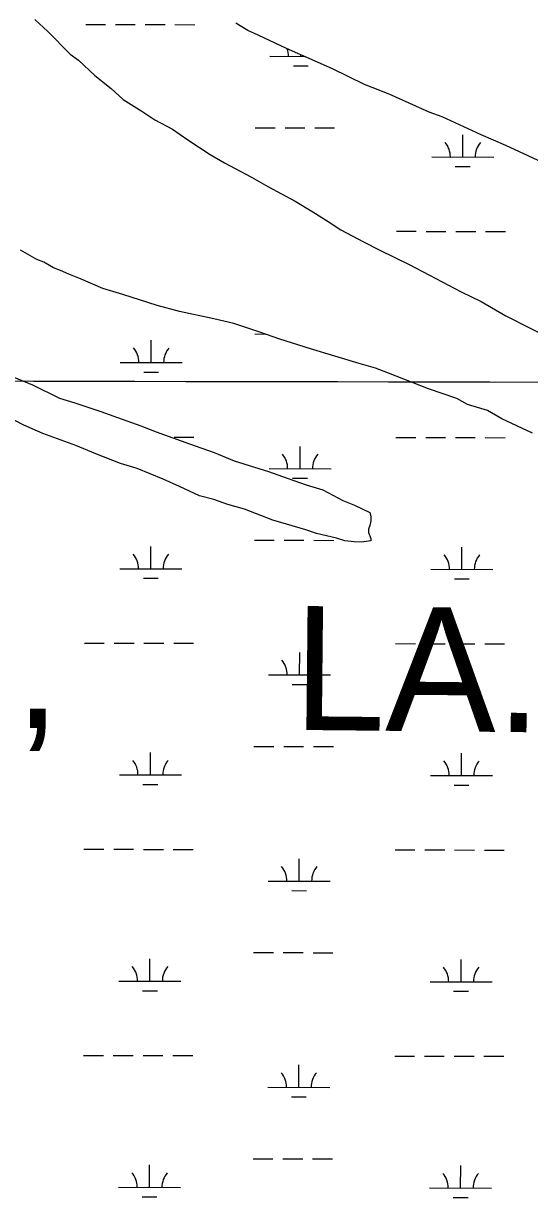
# Model space of a CAD drawing. Extents: x 3187622 to 3225504, y 800805 to 826213.
# Drawn here: x 3216923 to 3217740, y 817001 to 818896 of the extents above; entities that cross this region are included whole.
import ezdxf

# ---------------------------------------------------------------- set-up
doc = ezdxf.new("R2010")
doc.units = 0
for name, color, linetype in [('V-GRID-MAJR', 7, 'Continuous'), ('V-SITE-VEGE', 7, 'Continuous'), ('V-TOPO-GNAM-IDEN', 7, 'Continuous'), ('V-WETL-SWMP', 7, 'Continuous')]:
    doc.layers.add(name, color=color, linetype=linetype)

msp = doc.modelspace()

# ---------------------------------------------------------------- linework, layer by layer
at = {"layer": 'V-GRID-MAJR'}
msp.add_spline([(3191823.839, 818371.837), (3197059.682, 818359.272), (3202295.526, 818347.468), (3207531.372, 818336.426), (3212767.22, 818326.145), (3218003.0700000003, 818316.626), (3223238.92, 818307.868), (3223238.921, 818307.868)], degree=3, dxfattribs=at)
at = {"layer": 'V-SITE-VEGE'}
for p, q in [((3216941.673, 818902.079), (3216962.534, 818882.8600000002)), ((3217284.965, 818884.533), (3217265.964, 818896.107)), ((3216962.534, 818882.8600000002), (3216998.538, 818846.373)), ((3217302.085, 818876.79), (3217284.965, 818884.533)), ((3217330.611, 818863.245), (3217302.085, 818876.79)), ((3217347.73, 818855.4990000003), (3217330.611, 818863.245)), ((3217421.917, 818822.573), (3217347.73, 818855.4990000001)), ((3216998.538, 818846.373), (3217011.83, 818836.7450000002)), ((3217011.83, 818836.7450000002), (3217038.374, 818811.7660000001)), ((3217038.374, 818811.7660000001), (3217064.943, 818790.6040000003)), ((3217473.2630000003, 818797.43), (3217421.917, 818822.573)), ((3217513.223, 818781.902), (3217473.2630000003, 818797.43)), ((3217064.943, 818790.6040000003), (3217083.9050000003, 818773.309)), ((3217083.9050000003, 818773.309), (3217114.301, 818754.029)), ((3217577.897, 818752.8550000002), (3217513.223, 818781.9020000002)), ((3217114.301, 818754.029), (3217135.199, 818740.535)), ((3217135.199, 818740.535), (3217163.714, 818725.0800000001)), ((3217598.83, 818745.083), (3217577.897, 818752.855)), ((3217661.597, 818716.0510000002), (3217598.83, 818745.083)), ((3217163.714, 818725.0800000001), (3217188.4, 818707.7480000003)), ((3217701.545, 818698.6140000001), (3217661.597, 818716.0510000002)), ((3217188.4, 818707.7480000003), (3217224.494, 818684.6140000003)), ((3217760.507, 818671.513), (3217701.545, 818698.6140000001)), ((3217224.494, 818684.6140000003), (3217247.299, 818671.1050000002)), ((3217247.299, 818671.1050000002), (3217291.025, 818647.9240000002)), ((3217291.025, 818647.9240000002), (3217317.633, 818632.484)), ((3217317.633, 818632.484), (3217361.358, 818609.299)), ((3217361.358, 818609.299), (3217389.86, 818591.9400000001)), ((3217389.86, 818591.9400000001), (3217414.559, 818576.5120000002)), ((3217414.559, 818576.5120000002), (3217435.454, 818563.0200000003)), ((3217435.454, 818563.0200000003), (3217471.575, 818543.701)), ((3216944.823, 818514.7670000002), (3216918.218, 818530.2090000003)), ((3217471.575, 818543.701), (3217498.1950000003, 818530.1680000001)), ((3217498.1950000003, 818530.1680000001), (3217545.737, 818506.958)), ((3216956.245, 818510.878), (3216944.823, 818514.7670000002)), ((3216971.443, 818501.238), (3216956.245, 818510.878)), ((3216982.865, 818497.345), (3216971.443, 818501.238)), ((3216996.181, 818491.533), (3216982.865, 818497.345)), ((3217015.207, 818483.775), (3216996.181, 818491.533)), ((3217545.737, 818506.958), (3217578.055, 818489.5750000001)), ((3217578.055, 818489.5750000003), (3217629.386, 818462.523)), ((3217051.352, 818468.273), (3217015.207, 818483.775)), ((3217083.721, 818458.519), (3217051.352, 818468.273)), ((3217138.931, 818440.98), (3217083.721, 818458.519)), ((3217629.386, 818462.523), (3217661.715, 818447.046)), ((3217175.115, 818431.198), (3217138.931, 818440.98)), ((3217661.715, 818447.046), (3217701.627, 818423.885)), ((3217230.364, 818419.3880000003), (3217175.115, 818431.198)), ((3217262.745, 818411.542), (3217230.364, 818419.388)), ((3217701.627, 818423.885), (3217861.344, 818342.6960000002)), ((3217304.626, 818397.908), (3217262.745, 818411.542)), ((3217336.98, 818386.247), (3217304.626, 818397.908)), ((3217386.481, 818370.653), (3217336.98, 818386.247)), ((3217464.546, 818347.241), (3217386.481, 818370.653)), ((3216871.161, 818339.7390000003), (3216937.756, 818312.586)), ((3217491.203, 818339.434), (3217464.546, 818347.241)), ((3217512.1380000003, 818331.662), (3217491.203, 818339.434)), ((3217576.838, 818306.432), (3217512.1380000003, 818331.662)), ((3216937.756, 818312.586), (3216981.495, 818291.3100000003)), ((3217622.523, 818290.863), (3217576.838, 818306.432)), ((3216981.495, 818291.3100000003), (3217006.245, 818283.5130000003)), ((3217006.245, 818283.513), (3217048.126, 818269.88)), ((3217639.628, 818281.211), (3217622.523, 818290.863)), ((3217671.9960000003, 818271.4570000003), (3217639.628, 818281.211)), ((3216923.971, 818247.81), (3216878.3370000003, 818271.008)), ((3217048.126, 818269.88), (3217074.771, 818260.164)), ((3217694.801, 818257.9520000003), (3217671.9960000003, 818271.4570000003)), ((3216954.406, 818234.255), (3216923.971, 818247.81)), ((3217074.771, 818260.164), (3217112.8370000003, 818246.557)), ((3217112.8370000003, 818246.557), (3217137.575, 818236.8530000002)), ((3217744.248, 818234.7280000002), (3217694.801, 818257.9520000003)), ((3217007.697, 818214.8230000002), (3216954.406, 818234.2550000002)), ((3217137.575, 818236.8530000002), (3217190.866, 818217.4200000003)), ((3217040.039, 818201.2510000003), (3217007.697, 818214.8230000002)), ((3217190.866, 818217.42), (3217230.839, 818203.801)), ((3217079.999, 818185.723), (3217040.039, 818201.2510000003)), ((3217106.6580000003, 818177.916), (3217079.999, 818185.723)), ((3217230.839, 818203.801), (3217263.181, 818190.231)), ((3217263.181, 818190.231), (3217318.393, 818172.694)), ((3217148.5130000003, 818160.4670000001), (3217106.6580000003, 818177.9160000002)), ((3217318.393, 818172.694), (3217341.234, 818164.909)), ((3217175.145, 818148.8430000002), (3217148.5130000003, 818160.4670000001)), ((3217207.475, 818133.366), (3217175.145, 818148.8430000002)), ((3217341.234, 818164.909), (3217379.3000000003, 818151.302)), ((3217379.3000000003, 818151.302), (3217405.957, 818143.4930000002)), ((3217230.3310000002, 818127.49), (3217207.475, 818133.366)), ((3217405.957, 818143.4930000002), (3217438.275, 818126.108)), ((3217253.1720000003, 818119.708), (3217230.3310000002, 818127.49)), ((3217279.8310000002, 818111.899), (3217253.1720000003, 818119.708)), ((3217325.503, 818094.425), (3217279.8310000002, 818111.8990000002)), ((3217438.275, 818126.108), (3217457.303, 818118.3500000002)), ((3217457.303, 818118.3500000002), (3217482.026, 818106.7400000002)), ((3217378.8170000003, 818078.807), (3217325.503, 818094.425)), ((3217483.845, 818093.373), (3217481.889, 818085.7540000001)), ((3217482.026, 818106.7400000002), (3217483.896, 818101.0040000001)), ((3217483.896, 818101.0040000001), (3217483.845, 818093.373)), ((3217395.951, 818072.97), (3217378.8170000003, 818078.807)), ((3217428.3310000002, 818065.125), (3217395.951, 818072.97)), ((3217479.941, 818080.042), (3217479.9020000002, 818074.3200000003)), ((3217479.9020000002, 818074.3200000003), (3217483.654, 818064.756)), ((3217481.889, 818085.7540000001), (3217479.941, 818080.042)), ((3217441.6580000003, 818061.219), (3217428.3310000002, 818065.125)), ((3217456.909, 818059.21), (3217441.6580000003, 818061.219)), ((3217468.356, 818059.134), (3217456.909, 818059.21)), ((3217483.63, 818060.941), (3217468.356, 818059.134)), ((3217483.654, 818064.756), (3217483.63, 818060.941))]:
    msp.add_line(p, q, dxfattribs=at)
at = {"layer": 'V-WETL-SWMP'}
for p, q in [((3216941.681526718, 818902.0812350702), (3216962.5395021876, 818882.8642245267)), ((3217023.6021333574, 818894.1593838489), (3217055.6020358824, 818894.0942068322)), ((3217071.601987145, 818894.0616183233), (3217103.60188967, 818893.9964413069)), ((3217119.6018409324, 818893.9638527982), (3217151.6017434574, 818893.8986757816)), ((3217167.60169472, 818893.8660872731), (3217199.601597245, 818893.8009102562)), ((3217284.9699440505, 818884.5356951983), (3217265.9689713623, 818896.1087069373)), ((3216962.5395021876, 818882.8642245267), (3216998.5464626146, 818846.3762075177)), ((3217302.088917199, 818876.7906836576), (3217284.9699440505, 818884.5356951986)), ((3217330.61587299, 818863.2456646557), (3217302.088917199, 818876.7906836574)), ((3217347.734846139, 818855.5006531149), (3217330.61587299, 818863.2456646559)), ((3217421.921729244, 818822.5746028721), (3217347.734846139, 818855.5006531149)), ((3216998.5464626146, 818846.3762075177), (3217011.8364447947, 818836.7481998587)), ((3217011.8364447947, 818836.7481998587), (3217038.3804140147, 818811.770186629)), ((3217320.8139198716, 818842.8119304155), (3217376.5801898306, 818842.6983463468)), ((3217370.813767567, 818842.7100913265), (3217370.818949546, 818845.2553332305)), ((3217038.3804140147, 818811.770186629), (3217064.949379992, 818790.6081720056)), ((3217358.782387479, 818827.3035674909), (3217382.7823143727, 818827.2546847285)), ((3217473.265650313, 818797.4315689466), (3217421.921729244, 818822.5746028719)), ((3217513.2265855, 818781.903541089), (3217473.265650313, 818797.4315689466)), ((3217064.949379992, 818790.6081720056), (3217083.9123575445, 818773.3111623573)), ((3217083.9123575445, 818773.3111623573), (3217114.309314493, 818754.0311438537)), ((3217577.899483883, 818752.8564974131), (3217513.2265855, 818781.903541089)), ((3217114.309314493, 818754.0311438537), (3217135.2062850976, 818740.5371312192)), ((3217135.2062850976, 818740.5371312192), (3217163.720242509, 818725.0851129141)), ((3217598.833449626, 818745.085482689), (3217577.899483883, 818752.8564974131)), ((3217661.5993517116, 818716.0514406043), (3217598.833449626, 818745.085482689)), ((3217163.720242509, 818725.0851129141), (3217188.407208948, 818707.7510984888)), ((3217297.170978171, 818727.4278675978), (3217329.1708806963, 818727.3626905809)), ((3217345.1708319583, 818727.3301020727), (3217377.1707344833, 818727.2649250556)), ((3217393.170685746, 818727.2323365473), (3217425.1705882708, 818727.1671595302)), ((3217631.9194293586, 818680.3159680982), (3217631.9927233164, 818716.3158869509)), ((3217701.5472885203, 818698.6154134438), (3217661.5993517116, 818716.0514406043)), ((3217188.4072089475, 818707.7510984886), (3217224.5021580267, 818684.6170766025)), ((3217760.510196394, 818671.513373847), (3217701.5472885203, 818698.6154134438)), ((3217224.5021580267, 818684.6170766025), (3217247.306124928, 818671.1110623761)), ((3217581.9195816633, 818680.4178071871), (3217681.919277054, 818680.214129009)), ((3217247.306124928, 818671.1110623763), (3217291.032059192, 818647.9260341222)), ((3217619.8880492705, 818664.9094442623), (3217643.8879761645, 818664.8605615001)), ((3217291.0320591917, 818647.926034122), (3217317.6390203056, 818632.4870174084)), ((3217317.6390203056, 818632.4870174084), (3217361.36495457, 818609.3019891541)), ((3217361.36495457, 818609.3019891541), (3217389.8669136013, 818591.9419715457)), ((3217389.8669136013, 818591.9419715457), (3217414.5658784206, 818576.5149564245)), ((3217414.5658784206, 818576.5149564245), (3217435.461849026, 818563.0219437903)), ((3217435.461849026, 818563.0219437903), (3217471.582794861, 818543.7039205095)), ((3217524.831297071, 818560.4628566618), (3217556.831199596, 818560.3976796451)), ((3217572.8311508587, 818560.3650911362), (3217604.8310533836, 818560.2999141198)), ((3217620.8310046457, 818560.2673256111), (3217652.8309071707, 818560.2021485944)), ((3217668.830858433, 818560.169560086), (3217700.830760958, 818560.1043830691)), ((3216944.8318447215, 818514.7713717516), (3216918.2248836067, 818530.2113884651)), ((3217471.582794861, 818543.7039205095), (3217498.2017543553, 818530.1719030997)), ((3217498.2017543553, 818530.1719030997), (3217545.74368121, 818506.9618716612)), ((3216956.25282574, 818510.8803635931), (3216944.8318447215, 818514.7713717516)), ((3216971.450804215, 818501.2403543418), (3216956.25282574, 818510.8803635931)), ((3216982.8717852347, 818497.3483461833), (3216971.450804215, 818501.2403543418)), ((3216996.1877641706, 818491.5363371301), (3216982.8717852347, 818497.3483461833)), ((3217015.2147336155, 818483.778323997), (3216996.1877641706, 818491.5363371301)), ((3217545.74368121, 818506.9618716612), (3217578.0606328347, 818489.5768508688)), ((3217578.0606328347, 818489.5768508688), (3217629.392555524, 818462.5258176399)), ((3217051.3606762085, 818468.2762993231), (3217015.2147336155, 818483.778323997)), ((3217083.7286213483, 818458.5212757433), (3217051.3606762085, 818468.2762993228)), ((3217138.9385285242, 818440.9842358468), (3217083.7286213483, 818458.5212757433)), ((3217629.392555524, 818462.5258176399), (3217661.7225055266, 818447.0487961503)), ((3217175.1224662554, 818431.2042090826), (3217138.9385285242, 818440.9842358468)), ((3217661.7225055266, 818447.0487961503), (3217701.6324471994, 818423.8887710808)), ((3217230.3703685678, 818419.3901670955), (3217175.1224662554, 818431.2042090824)), ((3217262.7513120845, 818411.5441428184), (3217230.3703685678, 818419.3901670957)), ((3217701.6324471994, 818423.8887710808), (3217861.3502041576, 818342.6986666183)), ((3217304.633241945, 818397.9111126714), (3217262.7513120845, 818411.5441428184)), ((3217296.4936707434, 818394.7536174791), (3217313.4893907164, 818394.7190008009)), ((3217336.988188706, 818386.2490897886), (3217304.633241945, 818397.9111126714)), ((3217129.3356507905, 818348.6639950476), (3217129.408944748, 818384.6639139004)), ((3217386.4881053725, 818370.6570539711), (3217336.988188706, 818386.2490897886)), ((3217464.5529729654, 818347.2439970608), (3217386.4881053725, 818370.6570539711)), ((3216871.171134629, 818339.7414963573), (3216937.764027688, 818312.589450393)), ((3217079.335803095, 818348.7658341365), (3217179.3354984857, 818348.5621559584)), ((3217491.2109275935, 818339.4359775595), (3217464.5529729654, 818347.2439970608)), ((3217512.144893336, 818331.6649628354), (3217491.2109275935, 818339.4359775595)), ((3217117.304270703, 818333.2574712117), (3217141.304197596, 818333.2085884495)), ((3217576.8437884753, 818306.4339177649), (3217512.144893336, 818331.6649628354)), ((3216937.764027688, 818312.589450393), (3216981.50296033, 818291.3124214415)), ((3217622.5277125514, 818290.8668851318), (3217576.8437884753, 818306.4339177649)), ((3216981.50296033, 818291.3124214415), (3217006.252918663, 818283.5164035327)), ((3217006.252918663, 818283.5164035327), (3217048.133848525, 818269.8833733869)), ((3217639.6336873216, 818281.2148742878), (3217622.5277125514, 818290.8668851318)), ((3217672.002632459, 818271.4598507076), (3217639.6336873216, 818281.2148742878)), ((3216923.979108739, 818247.8144852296), (3216878.3451781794, 818271.0125150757)), ((3217048.133848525, 818269.8833733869), (3217074.778804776, 818260.1673545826)), ((3217694.8065993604, 818257.9538364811), (3217672.002632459, 818271.4598507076)), ((3216954.414060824, 818234.2574646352), (3216923.9791087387, 818247.8144852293)), ((3217074.778804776, 818260.1673545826), (3217112.8447420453, 818246.5593276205)), ((3217112.8447420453, 818246.5593276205), (3217137.582701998, 818236.8563104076)), ((3217744.2555225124, 818234.730803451), (3217694.8065993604, 818257.9538364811)), ((3217007.703973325, 818214.825427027), (3216954.414060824, 818234.2574646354)), ((3217137.582701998, 818236.8563104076), (3217190.8726144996, 818217.4232727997)), ((3217166.247079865, 818228.5175870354), (3217198.24698239, 818228.4524100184)), ((3217524.153989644, 818227.7886065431), (3217556.153892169, 818227.7234295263)), ((3217572.1538434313, 818227.6908410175), (3217604.153745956, 818227.625664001)), ((3217620.1536972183, 818227.5930754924), (3217652.1535997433, 818227.5278984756)), ((3217668.1535510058, 818227.4953099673), (3217700.1534535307, 818227.4301329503)), ((3217040.0469217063, 818201.2554048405), (3217007.703973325, 818214.825427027)), ((3217190.8726144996, 818217.4232727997), (3217230.8455480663, 818203.8032442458)), ((3217369.459152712, 818177.3615910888), (3217369.5324466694, 818213.3615099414)), ((3217080.0078568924, 818185.7273769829), (3217040.0469217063, 818201.2554048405)), ((3217106.6658115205, 818177.9193574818), (3217080.0078568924, 818185.7273769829)), ((3217230.8455480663, 818203.8032442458), (3217263.188496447, 818190.2332220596)), ((3217263.188496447, 818190.2332220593), (3217318.399403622, 818172.6961821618)), ((3217148.521744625, 818160.4703287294), (3217106.6658115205, 818177.9193574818)), ((3217318.399403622, 818172.6961821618), (3217341.2413656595, 818164.913165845)), ((3217319.459305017, 818177.4634301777), (3217419.4590004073, 818177.2597519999)), ((3217175.153702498, 818148.8463106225), (3217148.521744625, 818160.4703287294)), ((3217207.4836525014, 818133.3682891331), (3217175.153702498, 818148.8463106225)), ((3217341.2413656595, 818164.9131658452), (3217379.307302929, 818151.3051388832)), ((3217357.4277726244, 818161.9550672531), (3217381.4276995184, 818161.9061844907)), ((3217379.307302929, 818151.305138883), (3217405.965257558, 818143.496119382)), ((3217230.3386129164, 818127.4932721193), (3217207.4836525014, 818133.3682891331)), ((3217405.965257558, 818143.496119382), (3217438.282209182, 818126.1110985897)), ((3217253.180574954, 818119.7102558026), (3217230.3386129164, 818127.4932721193)), ((3217279.838529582, 818111.9022363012), (3217253.180574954, 818119.7102558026)), ((3217325.5104552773, 818094.4282043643), (3217279.8385295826, 818111.9022363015)), ((3217438.282209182, 818126.1110985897), (3217457.309178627, 818118.3530854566)), ((3217457.309178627, 818118.3530854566), (3217482.0331402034, 818106.7420689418)), ((3217378.8253645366, 818078.8111653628), (3217325.5104552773, 818094.4282043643)), ((3217483.852147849, 818093.375072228), (3217481.8941580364, 818085.7570766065)), ((3217482.0331402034, 818106.7420689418), (3217483.903141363, 818101.0060694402)), ((3217483.903141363, 818101.0060694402), (3217483.852147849, 818093.375072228)), ((3217395.9573360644, 818072.9731531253), (3217378.8253645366, 818078.8111653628)), ((3217428.338279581, 818065.1271288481), (3217395.9573360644, 818072.9731531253)), ((3217479.948166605, 818080.0460802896), (3217479.9101714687, 818074.3230823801)), ((3217479.9101714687, 818074.3230823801), (3217483.6621721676, 818064.7590826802)), ((3217481.894158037, 818085.7570766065), (3217479.948166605, 818080.0460802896)), ((3217295.816363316, 818062.0793673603), (3217327.8162658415, 818062.0141903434)), ((3217343.8162171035, 818061.9816018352), (3217375.8161196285, 818061.9164248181)), ((3217391.816070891, 818061.8838363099), (3217423.8159734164, 818061.8186592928)), ((3217441.6662568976, 818061.2231190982), (3217428.338279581, 818065.1271288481)), ((3217456.916228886, 818059.2131070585), (3217441.6662568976, 818061.2231190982)), ((3217468.362206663, 818059.1370975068), (3217456.916228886, 818059.2131070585)), ((3217483.6371754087, 818060.9440840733), (3217468.362206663, 818059.1370975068)), ((3217483.6621721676, 818064.7590826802), (3217483.637175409, 818060.9440840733)), ((3217128.658343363, 818015.9897449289), (3217128.7316373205, 818051.9896637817)), ((3217630.564814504, 818014.9674678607), (3217630.6381084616, 818050.9673867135)), ((3217078.658495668, 818016.0915840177), (3217178.6581910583, 818015.8879058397)), ((3217116.6269632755, 818000.5832210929), (3217140.626890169, 818000.5343383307)), ((3217580.5649668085, 818015.0693069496), (3217680.564662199, 818014.8656287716)), ((3217618.533434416, 817999.5609440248), (3217642.5333613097, 817999.5120612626)), ((3217021.5702110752, 817896.1366334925), (3217053.5701136, 817896.0714564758)), ((3217069.5700648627, 817896.0388679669), (3217101.5699673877, 817895.9736909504)), ((3217117.56991865, 817895.9411024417), (3217149.5698211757, 817895.8759254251)), ((3217165.569772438, 817895.8433369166), (3217197.569674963, 817895.7781598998)), ((3217523.4766822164, 817895.1143564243), (3217555.4765847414, 817895.0491794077)), ((3217571.476536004, 817895.0165908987), (3217603.4764385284, 817894.9514138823)), ((3217619.476389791, 817894.9188253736), (3217651.476292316, 817894.853648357)), ((3217667.4762435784, 817894.8210598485), (3217699.4761461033, 817894.7558828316)), ((3217368.7818452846, 817844.68734097), (3217368.855139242, 817880.6872598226)), ((3217318.7819975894, 817844.789180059), (3217418.7816929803, 817844.5855018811)), ((3217356.750465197, 817829.2808171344), (3217380.750392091, 817829.231934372)), ((3217127.9810359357, 817683.3154948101), (3217128.054329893, 817719.3154136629)), ((3217295.139055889, 817729.4051172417), (3217327.138958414, 817729.3399402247)), ((3217343.1389096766, 817729.3073517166), (3217375.1388122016, 817729.2421746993)), ((3217391.138763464, 817729.2095861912), (3217423.138665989, 817729.144409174)), ((3217629.8875070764, 817682.293217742), (3217629.9608010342, 817718.2931365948)), ((3217077.9811882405, 817683.4173338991), (3217177.980883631, 817683.2136557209)), ((3217579.8876593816, 817682.395056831), (3217679.8873547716, 817682.1913786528)), ((3217115.949655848, 817667.9089709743), (3217139.9495827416, 817667.8600882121)), ((3217617.856126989, 817666.886693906), (3217641.8560538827, 817666.8378111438)), ((3217020.8929036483, 817563.4623833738), (3217052.8928061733, 817563.397206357)), ((3217068.892757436, 817563.3646178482), (3217100.892659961, 817563.2994408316)), ((3217116.8926112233, 817563.2668523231), (3217148.8925137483, 817563.2016753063)), ((3217164.8924650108, 817563.169086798), (3217196.8923675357, 817563.103909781)), ((3217522.799374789, 817562.4401063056), (3217554.799277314, 817562.3749292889)), ((3217570.7992285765, 817562.3423407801), (3217602.799131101, 817562.2771637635)), ((3217618.7990823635, 817562.244575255), (3217650.798984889, 817562.1793982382)), ((3217666.7989361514, 817562.1468097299), (3217698.7988386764, 817562.0816327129)), ((3217368.1045378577, 817512.0130908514), (3217368.177831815, 817548.0130097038)), ((3217318.1046901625, 817512.1149299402), (3217418.104385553, 817511.9112517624)), ((3217356.07315777, 817496.6065670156), (3217380.0730846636, 817496.5576842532)), ((3217294.4617484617, 817396.7308671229), (3217326.4616509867, 817396.6656901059)), ((3217342.461602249, 817396.6331015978), (3217374.461504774, 817396.5679245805)), ((3217390.4614560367, 817396.5353360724), (3217422.4613585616, 817396.4701590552)), ((3217127.303728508, 817350.6412446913), (3217127.3770224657, 817386.6411635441)), ((3217629.210199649, 817349.6189676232), (3217629.283493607, 817385.618886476)), ((3217077.303880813, 817350.7430837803), (3217177.3035762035, 817350.5394056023)), ((3217115.2723484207, 817335.2347208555), (3217139.272275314, 817335.1858380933)), ((3217579.210351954, 817349.7208067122), (3217679.210047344, 817349.5171285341)), ((3217617.1788195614, 817334.2124437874), (3217641.1787464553, 817334.1635610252)), ((3217020.215596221, 817230.788133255), (3217052.215498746, 817230.7229562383)), ((3217068.2154500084, 817230.6903677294), (3217100.2153525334, 817230.625190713)), ((3217116.215303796, 817230.5926022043), (3217148.215206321, 817230.5274251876)), ((3217164.2151575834, 817230.4948366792), (3217196.2150601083, 817230.4296596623)), ((3217522.1220673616, 817229.7658561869), (3217554.1219698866, 817229.7006791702)), ((3217570.1219211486, 817229.6680906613), (3217602.1218236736, 817229.6029136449)), ((3217618.121774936, 817229.5703251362), (3217650.1216774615, 817229.5051481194)), ((3217666.121628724, 817229.4725596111), (3217698.121531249, 817229.4073825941)), ((3217367.4272304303, 817179.3388407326), (3217367.5005243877, 817215.3387595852)), ((3217317.427382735, 817179.4406798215), (3217417.4270781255, 817179.2370016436)), ((3217355.3958503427, 817163.932316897), (3217379.395777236, 817163.8834341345)), ((3217126.6264210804, 817017.9669945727), (3217126.6997150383, 817053.9669134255)), ((3217293.7844410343, 817064.0566170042), (3217325.7843435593, 817063.9914399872)), ((3217341.784294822, 817063.9588514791), (3217373.784197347, 817063.8936744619)), ((3217389.7841486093, 817063.8610859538), (3217421.7840511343, 817063.7959089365)), ((3217628.5328922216, 817016.9447175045), (3217628.6061861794, 817052.9446363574)), ((3217076.6265733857, 817018.0688336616), (3217176.626268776, 817017.8651554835)), ((3217578.533044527, 817017.0465565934), (3217678.532739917, 817016.8428784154)), ((3217114.5950409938, 817002.5604707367), (3217138.594967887, 817002.5115879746)), ((3217616.501512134, 817001.5381936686), (3217640.501439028, 817001.4893109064))]:
    msp.add_line(p, q, dxfattribs=at)
for centre, radius, start, end in [((3217315.5719664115, 818843.2974112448), 35.24628790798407, 359.1114801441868, 19.43166889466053), ((3217576.677628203, 818680.9032880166), 35.24628790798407, 359.1114801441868, 40.65513847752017), ((3217687.1631638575, 818680.6782524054), 35.246287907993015, 139.11147836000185, 180.65513669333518), ((3217074.0938496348, 818349.251314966), 35.24628790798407, 359.1114801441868, 40.65513847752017), ((3217184.5793852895, 818349.0262793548), 35.246287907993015, 139.11147836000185, 180.65513669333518), ((3217314.217351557, 818177.9489110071), 35.24628790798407, 359.1114801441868, 40.65513847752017), ((3217424.7028872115, 818177.7238753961), 35.246287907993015, 139.11147836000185, 180.65513669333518), ((3217073.416542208, 818016.5770648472), 35.24628790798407, 359.1114801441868, 40.65513847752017), ((3217183.9020778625, 818016.3520292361), 35.246287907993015, 139.11147836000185, 180.65513669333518), ((3217575.323013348, 818015.5547877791), 35.24628790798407, 359.1114801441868, 40.65513847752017), ((3217685.8085490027, 818015.3297521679), 35.246287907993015, 139.11147836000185, 180.65513669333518), ((3217313.54004413, 817845.2746608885), 35.24628790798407, 359.1114801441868, 40.65513847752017), ((3217424.0255797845, 817845.0496252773), 35.246287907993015, 139.11147836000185, 180.65513669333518), ((3217072.7392347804, 817683.9028147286), 35.24628790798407, 359.1114801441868, 40.65513847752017), ((3217183.224770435, 817683.6777791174), 35.246287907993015, 139.11147836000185, 180.65513669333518), ((3217574.645705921, 817682.8805376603), 35.24628790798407, 359.1114801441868, 40.65513847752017), ((3217685.131241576, 817682.6555020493), 35.246287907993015, 139.11147836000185, 180.65513669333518), ((3217312.8627367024, 817512.6004107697), 35.24628790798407, 359.1114801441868, 40.65513847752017), ((3217423.348272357, 817512.3753751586), 35.246287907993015, 139.11147836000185, 180.65513669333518), ((3217072.061927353, 817351.2285646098), 35.24628790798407, 359.1114801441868, 40.65513847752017), ((3217182.5474630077, 817351.0035289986), 35.246287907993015, 139.11147836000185, 180.65513669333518), ((3217573.9683984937, 817350.2062875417), 35.24628790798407, 359.1114801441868, 40.65513847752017), ((3217684.4539341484, 817349.9812519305), 35.246287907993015, 139.11147836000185, 180.65513669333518), ((3217312.185429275, 817179.926160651), 35.24628790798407, 359.1114801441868, 40.65513847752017), ((3217422.6709649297, 817179.7011250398), 35.246287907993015, 139.11147836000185, 180.65513669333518), ((3217071.3846199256, 817018.5543144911), 35.24628790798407, 359.1114801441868, 40.65513847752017), ((3217181.8701555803, 817018.3292788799), 35.246287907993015, 139.11147836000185, 180.65513669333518), ((3217573.2910910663, 817017.5320374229), 35.24628790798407, 359.1114801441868, 40.65513847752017), ((3217683.776626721, 817017.3070018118), 35.246287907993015, 139.11147836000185, 180.65513669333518)]:
    msp.add_arc(centre, radius, start, end, dxfattribs=at)

# ---------------------------------------------------------------- texts
at = {"layer": 'V-TOPO-GNAM-IDEN'}
for s, height, rotation, p in [('PARISH,', 199.99959800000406, 0.028191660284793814, (3215912.99262283, 817758.6017834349)), ('LA.', 199.9995980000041, 359.4281921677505, (3217357.7049188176, 817756.0235094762))]:
    msp.add_text(s, height=height, rotation=rotation, dxfattribs=at).set_placement(p)

doc.saveas('drawing.dxf')
